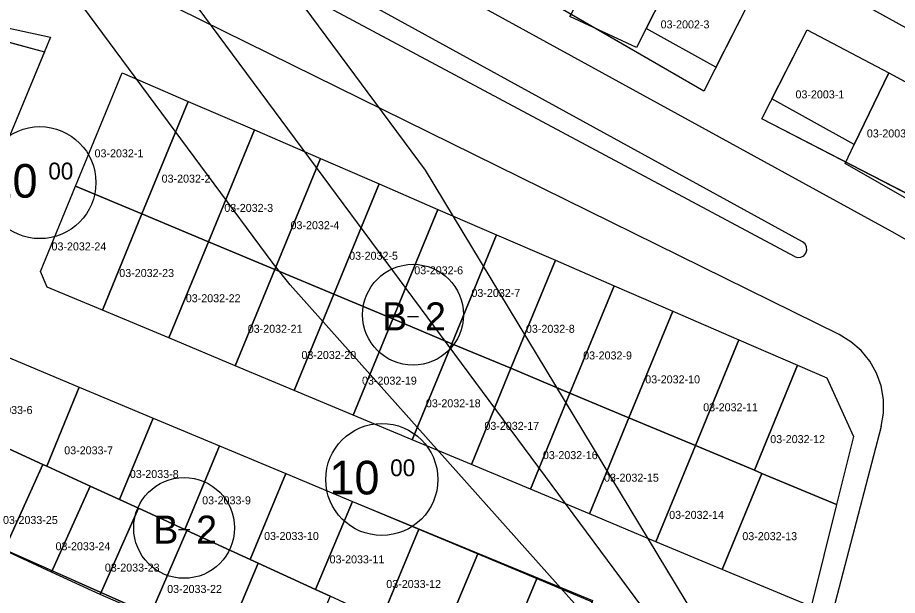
# Model space of a CAD drawing. Extents: x 413946 to 415528, y 4453939 to 4454944.
# Drawn here: x 414198.6 to 414308.6, y 4454571.8 to 4454644 of the extents above; entities that cross this region are included whole.
import ezdxf

# ---------------------------------------------------------------- set-up
doc = ezdxf.new("R2010")
doc.units = 0
for name, color, linetype in [('0_KADASTRO', 7, 'Continuous'), ('HAT_ENERJI_NAKIL_HAT', 7, 'Continuous'), ('KST_ENERJI_NAKIL_HAT', 7, 'Continuous'), ('Level 27', 7, 'Continuous'), ('Level 28', 7, 'Continuous'), ('Level 54', 7, 'Continuous'), ('Level 62', 7, 'Continuous'), ('SEMBOL', 7, 'Continuous')]:
    doc.layers.add(name, color=color, linetype=linetype)

msp = doc.modelspace()

# ---------------------------------------------------------------- linework, layer by layer
at = {"layer": '0_KADASTRO'}
for points in [[(414298.97, 4454648.65), (414300.37, 4454659.89), (414311.78, 4454658.24), (414310.46, 4454648.27), (414309.61, 4454642.73)], [(414267.66, 4454644.16), (414273.58, 4454654.99), (414281.36, 4454650.87), (414277.19, 4454642.66), (414275.97, 4454640.27)], [(414277.19, 4454642.66), (414281.36, 4454650.87), (414289.93, 4454645.72), (414285.9, 4454637.8)], [(414186.03, 4454631.67), (414191.37, 4454644), (414202.75, 4454641.57), (414196.98, 4454627.55)], [(414292.89, 4454633.87), (414297.29, 4454642.48), (414307.5, 4454637.09), (414303.18, 4454628.13)], [(414205.88, 4454622.93), (414211.72, 4454637.12), (414219.97, 4454633.54), (414214.18, 4454619.46)], [(414302.05, 4454625.79), (414303.18, 4454628.13), (414307.5, 4454637.09), (414316.26, 4454632.35), (414311.81, 4454623.31), (414310.62, 4454620.87)], [(414214.18, 4454619.46), (414219.97, 4454633.54), (414228.23, 4454629.97), (414222.48, 4454615.99)], [(414222.48, 4454615.99), (414228.23, 4454629.97), (414236.49, 4454626.39), (414230.77, 4454612.51)], [(414230.77, 4454612.51), (414236.49, 4454626.39), (414243.82, 4454623.22), (414238.15, 4454609.42)], [(414201.51, 4454612.29), (414205.88, 4454622.93), (414214.18, 4454619.46), (414209.23, 4454607.44), (414202.32, 4454610.33)], [(414238.15, 4454609.42), (414243.82, 4454623.22), (414251.16, 4454620.04), (414245.52, 4454606.34)], [(414209.23, 4454607.44), (414214.18, 4454619.46), (414222.48, 4454615.99), (414217.53, 4454603.97)], [(414245.52, 4454606.34), (414251.16, 4454620.04), (414258.49, 4454616.86), (414252.9, 4454603.25)], [(414252.9, 4454603.25), (414258.49, 4454616.86), (414265.84, 4454613.68), (414260.29, 4454600.17)], [(414217.53, 4454603.97), (414222.48, 4454615.99), (414230.77, 4454612.51), (414225.83, 4454600.5)], [(414260.29, 4454600.17), (414265.84, 4454613.68), (414273.17, 4454610.49), (414267.65, 4454597.08)], [(414225.83, 4454600.5), (414230.77, 4454612.51), (414238.15, 4454609.42), (414233.21, 4454597.41)], [(414233.21, 4454597.41), (414238.15, 4454609.42), (414245.52, 4454606.34), (414240.59, 4454594.31)], [(414267.65, 4454597.08), (414273.17, 4454610.49), (414280.51, 4454607.32), (414275.03, 4454593.99)], [(414275.03, 4454593.99), (414280.51, 4454607.32), (414288.76, 4454603.74), (414283.33, 4454590.51)], [(414240.59, 4454594.31), (414245.52, 4454606.34), (414252.9, 4454603.25), (414247.96, 4454591.23)], [(414247.96, 4454591.23), (414252.9, 4454603.25), (414260.29, 4454600.17), (414255.34, 4454588.14)], [(414283.33, 4454590.51), (414288.76, 4454603.74), (414296.1, 4454600.56), (414290.71, 4454587.43)], [(414193.19, 4454592.12), (414197.13, 4454601.67), (414206.35, 4454597.81), (414202.28, 4454587.94), (414201.81, 4454588.15)], [(414255.34, 4454588.14), (414260.29, 4454600.17), (414267.65, 4454597.08), (414262.71, 4454585.06)], [(414290.71, 4454587.43), (414296.1, 4454600.56), (414299.77, 4454598.98), (414303.11, 4454591.65), (414300.98, 4454583.13), (414291.62, 4454587.04)], [(414202.28, 4454587.94), (414206.35, 4454597.81), (414215.57, 4454593.95), (414211.36, 4454583.77), (414207.7, 4454585.44)], [(414262.71, 4454585.06), (414267.65, 4454597.08), (414275.03, 4454593.99), (414270.09, 4454581.97)], [(414211.36, 4454583.77), (414215.57, 4454593.95), (414223.86, 4454590.48), (414219.53, 4454580.02), (414213.73, 4454582.68)], [(414270.09, 4454581.97), (414275.03, 4454593.99), (414283.33, 4454590.51), (414278.38, 4454578.5)], [(414187.9, 4454581.65), (414192.75, 4454592.32), (414193.19, 4454592.12), (414201.81, 4454588.15), (414196.95, 4454577.42)], [(414219.53, 4454580.02), (414223.86, 4454590.48), (414232.17, 4454587.01), (414227.71, 4454576.26), (414219.77, 4454579.91)], [(414278.38, 4454578.5), (414283.33, 4454590.51), (414290.71, 4454587.43), (414291.62, 4454587.04), (414286.69, 4454575.03)], [(414196.95, 4454577.42), (414201.81, 4454588.15), (414202.28, 4454587.94), (414207.7, 4454585.44), (414202.89, 4454574.69)], [(414227.71, 4454576.26), (414232.17, 4454587.01), (414240.47, 4454583.54), (414235.88, 4454572.51), (414228.71, 4454575.8)], [(414286.69, 4454575.03), (414291.62, 4454587.04), (414300.98, 4454583.13), (414297.78, 4454570.38)], [(414202.89, 4454574.69), (414207.7, 4454585.44), (414211.36, 4454583.77), (414213.73, 4454582.68), (414208.95, 4454571.89)], [(414235.88, 4454572.51), (414240.47, 4454583.54), (414248.76, 4454580.06), (414244.06, 4454568.75), (414237.69, 4454571.68)], [(414208.95, 4454571.89), (414213.73, 4454582.68), (414219.53, 4454580.02), (414219.77, 4454579.91), (414215.18, 4454569.17)], [(414215.18, 4454569.17), (414219.77, 4454579.91), (414227.71, 4454576.26), (414228.71, 4454575.8), (414224.25, 4454565.19)], [(414244.06, 4454568.75), (414248.76, 4454580.06), (414256.14, 4454576.98), (414251.32, 4454565.42), (414246.73, 4454567.53)], [(414251.32, 4454565.42), (414256.14, 4454576.98), (414263.51, 4454573.89), (414258.59, 4454562.08), (414255.79, 4454563.37)], [(414224.25, 4454565.19), (414228.71, 4454575.8), (414235.88, 4454572.51), (414237.69, 4454571.68), (414233.28, 4454561.23)], [(414258.59, 4454562.08), (414263.51, 4454573.89), (414270.43, 4454571), (414265.71, 4454558.81), (414264.71, 4454559.28)]]:
    msp.add_lwpolyline(points, close=True, dxfattribs=at)
at = {"layer": 'HAT_ENERJI_NAKIL_HAT'}
msp.add_lwpolyline([(414658.52, 4453939.48), (414647.22, 4454070.23), (413999.88, 4454943.96)], dxfattribs=at)
at = {"layer": 'KST_ENERJI_NAKIL_HAT'}
for p, q in [((414230.56, 4454613.27), (414140.52, 4454735.11)), ((414213, 4454674.38), (414249.55, 4454624.92)), ((414249.55, 4454624.92), (414289.43, 4454559)), ((414232.7, 4454610.6), (414230.56, 4454613.27)), ((414282.64, 4454554.65), (414232.7, 4454610.6))]:
    msp.add_line(p, q, dxfattribs=at)
at = {"layer": 'Level 27'}
for p, q in [((414309.61, 4454642.73), (414298.97, 4454648.65)), ((414289.93, 4454645.72), (414284.38, 4454634.82)), ((414291.62, 4454631.37), (414297.29, 4454642.48)), ((414297.29, 4454642.48), (414307.5, 4454637.09)), ((414202, 4454639.74), (414196.98, 4454627.55)), ((414307.5, 4454637.09), (414316.26, 4454632.35)), ((414269.78, 4454545.14), (414193.08, 4454579.23))]:
    msp.add_line(p, q, dxfattribs=at)
at = {"layer": 'Level 28'}
for p, q in [((414284.38, 4454634.82), (414246.91, 4454656.51)), ((414190.83, 4454642.76), (414202, 4454639.74)), ((414205.88, 4454622.93), (414211.72, 4454637.12)), ((414211.72, 4454637.12), (414219.97, 4454633.54)), ((414219.97, 4454633.54), (414228.23, 4454629.97)), ((414374.03, 4454588.78), (414291.62, 4454631.37)), ((414228.23, 4454629.97), (414236.49, 4454626.39)), ((414236.49, 4454626.39), (414243.82, 4454623.22)), ((414201.51, 4454612.29), (414205.88, 4454622.93)), ((414243.82, 4454623.22), (414251.16, 4454620.04)), ((414251.16, 4454620.04), (414258.49, 4454616.86)), ((414258.49, 4454616.86), (414265.84, 4454613.68)), ((414265.84, 4454613.68), (414273.17, 4454610.49)), ((414202.32, 4454610.33), (414201.51, 4454612.29)), ((414209.23, 4454607.44), (414202.32, 4454610.33)), ((414273.17, 4454610.49), (414280.51, 4454607.32)), ((414217.53, 4454603.97), (414209.23, 4454607.44)), ((414280.51, 4454607.32), (414288.76, 4454603.74)), ((414225.83, 4454600.5), (414217.53, 4454603.97)), ((414288.76, 4454603.74), (414296.1, 4454600.56)), ((414197.13, 4454601.67), (414206.35, 4454597.81)), ((414233.21, 4454597.41), (414225.83, 4454600.5)), ((414296.1, 4454600.56), (414299.77, 4454598.98)), ((414299.77, 4454598.98), (414303.11, 4454591.65)), ((414206.35, 4454597.81), (414215.57, 4454593.95)), ((414240.59, 4454594.31), (414233.21, 4454597.41)), ((414247.96, 4454591.23), (414240.59, 4454594.31)), ((414215.57, 4454593.95), (414223.86, 4454590.48)), ((414255.34, 4454588.14), (414247.96, 4454591.23)), ((414303.11, 4454591.65), (414300.98, 4454583.13)), ((414223.86, 4454590.48), (414232.17, 4454587.01)), ((414262.71, 4454585.06), (414255.34, 4454588.14)), ((414232.17, 4454587.01), (414240.47, 4454583.54)), ((414270.09, 4454581.97), (414262.71, 4454585.06)), ((414240.47, 4454583.54), (414270.49, 4454571.16)), ((414300.98, 4454583.13), (414297.78, 4454570.38)), ((414278.38, 4454578.5), (414270.09, 4454581.97)), ((414286.69, 4454575.03), (414278.38, 4454578.5)), ((414297.78, 4454570.38), (414286.69, 4454575.03))]:
    msp.add_line(p, q, dxfattribs=at)
at = {"layer": 'Level 54'}
for points in [[(414309.61, 4454642.73), (414298.97, 4454648.65), (414300.37, 4454659.89), (414301.72, 4454669.8), (414302.97, 4454679.69), (414304.26, 4454689.71), (414305.6, 4454699.59), (414306.92, 4454709.58), (414308.14, 4454719.43), (414309.53, 4454729.35)], [(414190.83, 4454642.76), (414202, 4454639.74), (414202, 4454639.74), (414196.98, 4454627.55)], [(414197.13, 4454601.67), (414206.35, 4454597.81), (414215.57, 4454593.95), (414223.86, 4454590.48), (414232.17, 4454587.01), (414240.47, 4454583.54), (414270.49, 4454571.16), (414265.71, 4454558.81), (414291.66, 4454547.28), (414288.87, 4454536.77), (414278.88, 4454541.23), (414269.78, 4454545.14), (414193.08, 4454579.23)]]:
    msp.add_lwpolyline(points, dxfattribs=at)
for points in [[(414289.93, 4454645.72), (414284.38, 4454634.82), (414246.91, 4454656.51), (414250.14, 4454667.9), (414265.66, 4454659.18), (414281.36, 4454650.87)], [(414324.97, 4454627.52), (414342.33, 4454617.13), (414351.23, 4454612.62), (414360.18, 4454608.05), (414368.98, 4454603.38), (414376.65, 4454599.32), (414374.03, 4454588.78), (414291.62, 4454631.37), (414297.29, 4454642.48), (414307.5, 4454637.09), (414316.26, 4454632.35)], [(414265.84, 4454613.68), (414273.17, 4454610.49), (414280.51, 4454607.32), (414288.76, 4454603.74), (414296.1, 4454600.56), (414299.77, 4454598.98), (414303.11, 4454591.65), (414300.98, 4454583.13), (414297.78, 4454570.38), (414286.69, 4454575.03), (414278.38, 4454578.5), (414270.09, 4454581.97), (414262.71, 4454585.06), (414255.34, 4454588.14), (414247.96, 4454591.23), (414240.59, 4454594.31), (414233.21, 4454597.41), (414225.83, 4454600.5), (414217.53, 4454603.97), (414209.23, 4454607.44), (414202.32, 4454610.33), (414201.51, 4454612.29), (414205.88, 4454622.93), (414211.72, 4454637.12), (414219.97, 4454633.54), (414228.23, 4454629.97), (414236.49, 4454626.39), (414243.82, 4454623.22), (414251.16, 4454620.04), (414258.49, 4454616.86)]]:
    msp.add_lwpolyline(points, close=True, dxfattribs=at)
at = {"layer": 'Level 62'}
for p, q in [((414296.72, 4454615.98), (414217.81, 4454659.31)), ((414295.72, 4454614.14), (414224.35, 4454652.32)), ((414301.28, 4454604.39), (414212.85, 4454648.02))]:
    msp.add_line(p, q, dxfattribs=at)
for points in [[(414229.71, 4454662.85), (414248.79, 4454649.72), (414307.87, 4454617.27), (414329.62, 4454604.9)], [(414295.72, 4454614.14), (414296.11, 4454614.02), (414296.52, 4454614.06), (414296.88, 4454614.25), (414297.14, 4454614.56), (414297.26, 4454614.95), (414297.22, 4454615.36), (414297.04, 4454615.72), (414296.72, 4454615.98)], [(414306.54, 4454592.9), (414306.82, 4454594.58), (414306.82, 4454596.29), (414306.53, 4454597.97), (414305.95, 4454599.58), (414305.12, 4454601.06), (414304.03, 4454602.39), (414302.75, 4454603.5), (414301.28, 4454604.39)], [(414306.54, 4454592.9), (414290.28, 4454530.55), (414274.86, 4454479.57), (414264.67, 4454435.82)]]:
    msp.add_lwpolyline(points, dxfattribs=at)
at = {"layer": 'SEMBOL'}
for p, q in [((414247.35, 4454606.66), (414248.75, 4454606.66)), ((414218.75, 4454580.01), (414220.15, 4454580.01))]:
    msp.add_line(p, q, dxfattribs=at)
for centre, radius in [((414201.43, 4454623.38), 7), ((414248.05, 4454606.87), 6.3), ((414244.15, 4454586.28), 7), ((414219.45, 4454580.22), 6.3)]:
    msp.add_circle(centre, radius, dxfattribs=at)

# ---------------------------------------------------------------- texts
at = {"layer": '0_KADASTRO'}
for s, p in [('03-2002-3', (414278.99, 4454642.66)), ('03-2003-1', (414295.84, 4454633.91)), ('03-2003-2', (414304.76, 4454629.03)), ('03-2032-1', (414208.26, 4454626.54)), ('03-2032-2', (414216.64, 4454623.38)), ('03-2032-3', (414224.47, 4454619.72)), ('03-2032-4', (414232.75, 4454617.56)), ('03-2032-24', (414202.88, 4454614.91)), ('03-2032-5', (414240.07, 4454613.74)), ('03-2032-6', (414248.21, 4454611.92)), ('03-2032-23', (414211.35, 4454611.58)), ('03-2032-22', (414219.66, 4454608.43)), ('03-2032-7', (414255.35, 4454609.09)), ('03-2032-21', (414227.4, 4454604.61)), ('03-2032-8', (414262.16, 4454604.61)), ('03-2032-20', (414234.11, 4454601.34)), ('03-2032-9', (414269.31, 4454601.28)), ('03-2032-19', (414241.68, 4454598.13)), ('03-2032-10', (414277.07, 4454598.29)), ('03-2032-18', (414249.66, 4454595.3)), ('03-2033-6', (414194.41, 4454594.46)), ('03-2032-11', (414284.31, 4454594.8)), ('03-2032-17', (414256.97, 4454592.48)), ('03-2032-12', (414292.69, 4454590.82)), ('03-2033-7', (414204.47, 4454589.42)), ('03-2032-16', (414264.28, 4454588.82)), ('03-2033-8', (414212.67, 4454586.46)), ('03-2032-15', (414271.92, 4454586)), ('03-2033-9', (414221.7, 4454583.17)), ('03-2032-14', (414280.06, 4454581.35)), ('03-2033-25', (414196.82, 4454580.71)), ('03-2033-10', (414229.44, 4454578.71)), ('03-2032-13', (414289.2, 4454578.69)), ('03-2033-24', (414203.38, 4454577.43)), ('03-2033-11', (414237.63, 4454575.79)), ('03-2033-23', (414209.54, 4454574.76)), ('03-2033-12', (414244.71, 4454572.71)), ('03-2033-22', (414217.33, 4454572.09))]:
    msp.add_text(s, height=1, dxfattribs=at).set_placement(p)
at = {"layer": 'SEMBOL'}
for s, height, p in [('00', 2.1, (414202.48, 4454623.78)), ('10', 4.2, (414194.89, 4454621.5)), ('B', 3.5, (414244.2, 4454604.91)), ('2', 3.5, (414249.56, 4454604.91)), ('10', 4.2, (414237.61, 4454584.41)), ('00', 2.1, (414245.2, 4454586.69)), ('B', 3.5, (414215.61, 4454578.26)), ('2', 3.5, (414220.96, 4454578.26))]:
    msp.add_text(s, height=height, dxfattribs=at).set_placement(p)

doc.saveas('drawing.dxf')
